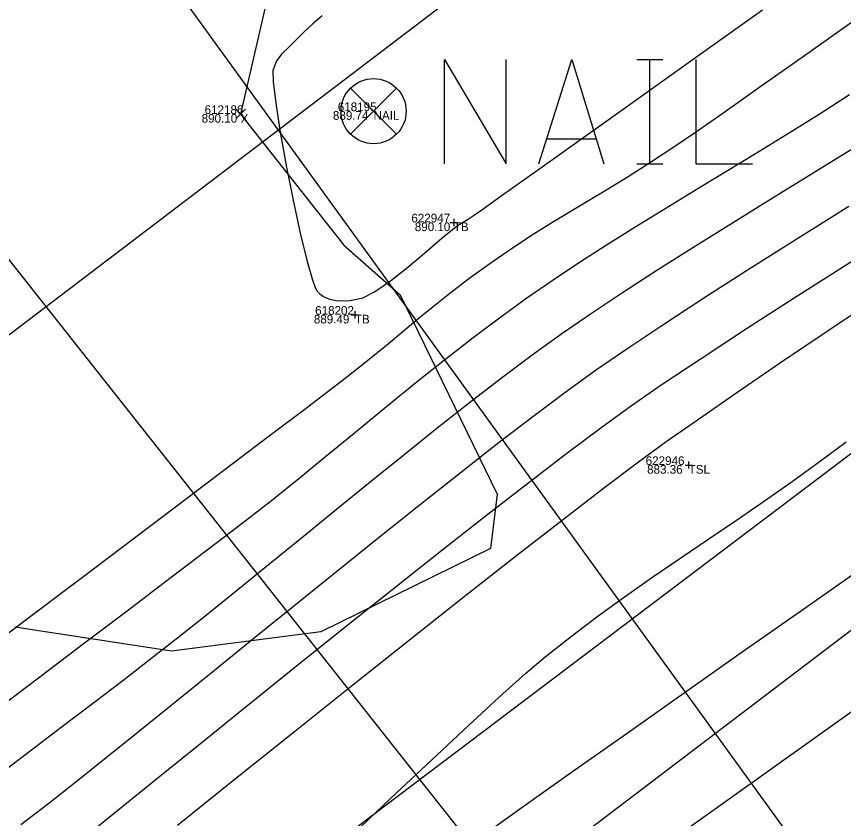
# Model space of a CAD drawing. Extents: x 1957117 to 1971063, y 701601 to 715861.
# Drawn here: x 1968184.85 to 1968218.15, y 710572.27 to 710604.58 of the extents above; entities that cross this region are included whole.
import ezdxf

# ---------------------------------------------------------------- set-up
doc = ezdxf.new("R2010")
doc.units = 0
for name, color, linetype in [('AP_X_Lights', 7, 'Continuous'), ('DT_X_Contour_Major', 7, 'Continuous'), ('DT_X_Contour_Minor', 7, 'Continuous'), ('GE_P_CL_50', 7, 'Continuous'), ('GE_X_CL_20', 7, 'Continuous'), ('PV_P_Drive', 7, 'Continuous'), ('PV_P_Shoulder', 7, 'Continuous'), ('RS_Raster1', 7, 'Continuous'), ('RW_X_Esmt_RR', 7, 'Continuous'), ('RW_X_Fee_RW', 7, 'Continuous'), ('SC_Scratch1', 7, 'Continuous'), ('SC_Shading2', 7, 'Continuous'), ('SC_Shading5', 7, 'Continuous'), ('VG_X_Tree_Line_Rt', 7, 'Continuous')]:
    doc.layers.add(name, color=color, linetype=linetype)

msp = doc.modelspace()

# ---------------------------------------------------------------- linework, layer by layer
at = {"layer": 'AP_X_Lights'}
for p, q in [((1968193.68, 710600.46), (1968194.068, 710600.85)), ((1968193.68, 710600.85), (1968194.068, 710600.46))]:
    msp.add_line(p, q, dxfattribs=at)
at = {"layer": 'DT_X_Contour_Major'}
for points in [[(1968197.16, 710604.616), (1968196.783, 710604.284), (1968196.445, 710603.978), (1968196.143, 710603.673), (1968195.812, 710603.345), (1968195.534, 710603.083), (1968195.318, 710602.802), (1968195.172, 710602.415), (1968195.18, 710601.959), (1968195.287, 710601.087), (1968195.472, 710599.919), (1968195.712, 710598.578), (1968195.987, 710597.182), (1968196.273, 710595.854), (1968196.551, 710594.713), (1968196.752, 710594.016), (1968196.882, 710593.661), (1968196.958, 710593.517), (1968196.991, 710593.477), (1968197.064, 710593.413), (1968197.215, 710593.306), (1968197.456, 710593.193), (1968197.802, 710593.121), (1968198.275, 710593.137), (1968198.793, 710593.245), (1968199.27, 710593.483), (1968199.911, 710593.933), (1968200.613, 710594.489), (1968201.275, 710595.044), (1968201.794, 710595.492), (1968202.069, 710595.726), (1968202.257, 710595.877), (1968202.404, 710596), (1968202.597, 710596.144), (1968202.812, 710596.286), (1968203.012, 710596.406), (1968203.257, 710596.562), (1968203.591, 710596.799), (1968204.468, 710597.423), (1968205.826, 710598.391), (1968207.607, 710599.661), (1968209.752, 710601.19), (1968212.199, 710602.936), (1968214.89, 710604.856)], [(1968197.16, 710604.616), (1968196.783, 710604.284), (1968196.445, 710603.978), (1968196.143, 710603.673), (1968195.812, 710603.345), (1968195.534, 710603.083), (1968195.318, 710602.802), (1968195.172, 710602.415), (1968195.18, 710601.959), (1968195.287, 710601.087), (1968195.472, 710599.919), (1968195.712, 710598.578), (1968195.987, 710597.182), (1968196.273, 710595.854), (1968196.551, 710594.713), (1968196.752, 710594.016), (1968196.882, 710593.661), (1968196.958, 710593.517), (1968196.991, 710593.477), (1968197.064, 710593.413), (1968197.215, 710593.306), (1968197.456, 710593.193), (1968197.802, 710593.121), (1968198.275, 710593.137), (1968198.793, 710593.245), (1968199.27, 710593.483), (1968199.911, 710593.933), (1968200.613, 710594.489), (1968201.275, 710595.044), (1968201.794, 710595.492), (1968202.069, 710595.726), (1968202.257, 710595.877), (1968202.404, 710596), (1968202.597, 710596.144), (1968202.812, 710596.286), (1968203.012, 710596.406), (1968203.257, 710596.562), (1968203.591, 710596.799), (1968204.468, 710597.423), (1968205.826, 710598.391), (1968207.607, 710599.661), (1968209.752, 710601.19), (1968212.199, 710602.936), (1968214.89, 710604.856)], [(1968218.554, 710594.753), (1968216.311, 710593.322), (1968214.251, 710591.994), (1968212.418, 710590.796), (1968210.857, 710589.753), (1968209.613, 710588.893), (1968208.376, 710587.996), (1968206.953, 710586.93), (1968205.37, 710585.718), (1968203.655, 710584.386), (1968201.838, 710582.957), (1968199.946, 710581.457), (1968198.006, 710579.909), (1968196.047, 710578.337), (1968194.097, 710576.767), (1968192.183, 710575.222), (1968190.334, 710573.726), (1968188.577, 710572.305), (1968186.941, 710570.982)], [(1968218.554, 710594.753), (1968216.311, 710593.322), (1968214.251, 710591.994), (1968212.418, 710590.796), (1968210.857, 710589.753), (1968209.613, 710588.893), (1968208.376, 710587.996), (1968206.953, 710586.93), (1968205.37, 710585.718), (1968203.655, 710584.386), (1968201.838, 710582.957), (1968199.946, 710581.457), (1968198.006, 710579.909), (1968196.047, 710578.337), (1968194.097, 710576.767), (1968192.183, 710575.222), (1968190.334, 710573.726), (1968188.577, 710572.305), (1968186.941, 710570.982)], [(1968203.065, 710571.182), (1968205.062, 710572.612), (1968207.197, 710574.128), (1968209.436, 710575.709), (1968211.742, 710577.333), (1968214.081, 710578.976), (1968216.418, 710580.617), (1968218.717, 710582.235)], [(1968203.065, 710571.182), (1968205.062, 710572.612), (1968207.197, 710574.128), (1968209.436, 710575.709), (1968211.742, 710577.333), (1968214.081, 710578.976), (1968216.418, 710580.617), (1968218.717, 710582.235)]]:
    msp.add_lwpolyline(points, dxfattribs=at)
at = {"layer": 'DT_X_Contour_Minor'}
for points in [[(1968182.727, 710578.384), (1968185.128, 710580.199), (1968187.45, 710581.953), (1968189.653, 710583.618), (1968191.694, 710585.161), (1968193.535, 710586.554), (1968195.136, 710587.766), (1968196.455, 710588.767), (1968197.452, 710589.526), (1968198.087, 710590.013), (1968198.99, 710590.724), (1968199.745, 710591.337), (1968200.402, 710591.885), (1968201.014, 710592.397), (1968201.629, 710592.903), (1968202.298, 710593.435), (1968203.071, 710594.021), (1968204, 710594.694), (1968204.866, 710595.293), (1968205.662, 710595.815), (1968206.414, 710596.286), (1968207.147, 710596.73), (1968207.886, 710597.169), (1968208.655, 710597.63), (1968209.481, 710598.136), (1968210.389, 710598.711), (1968211.402, 710599.38), (1968212.154, 710599.896), (1968213.299, 710600.695), (1968214.791, 710601.744), (1968216.58, 710603.007), (1968218.618, 710604.45)], [(1968182.727, 710578.384), (1968185.128, 710580.199), (1968187.45, 710581.953), (1968189.653, 710583.618), (1968191.694, 710585.161), (1968193.535, 710586.554), (1968195.136, 710587.766), (1968196.455, 710588.767), (1968197.452, 710589.526), (1968198.087, 710590.013), (1968198.99, 710590.724), (1968199.745, 710591.337), (1968200.402, 710591.885), (1968201.014, 710592.397), (1968201.629, 710592.903), (1968202.298, 710593.435), (1968203.071, 710594.021), (1968204, 710594.694), (1968204.866, 710595.293), (1968205.662, 710595.815), (1968206.414, 710596.286), (1968207.147, 710596.73), (1968207.886, 710597.169), (1968208.655, 710597.63), (1968209.481, 710598.136), (1968210.389, 710598.711), (1968211.402, 710599.38), (1968212.154, 710599.896), (1968213.299, 710600.695), (1968214.791, 710601.744), (1968216.58, 710603.007), (1968218.618, 710604.45)], [(1968209.915, 710570.464), (1968213.454, 710572.988), (1968217.021, 710575.531), (1968220.56, 710578.055), (1968224.018, 710580.524), (1968227.342, 710582.899), (1968230.477, 710585.143), (1968233.369, 710587.219), (1968235.964, 710589.09), (1968238.209, 710590.719), (1968240.05, 710592.067), (1968241.432, 710593.098), (1968242.301, 710593.774), (1968243.339, 710594.636), (1968244.367, 710595.519), (1968245.388, 710596.419), (1968246.401, 710597.334), (1968247.408, 710598.262), (1968248.408, 710599.199), (1968249.403, 710600.142), (1968250.393, 710601.089), (1968251.379, 710602.036)], [(1968209.915, 710570.464), (1968213.454, 710572.988), (1968217.021, 710575.531), (1968220.56, 710578.055), (1968224.018, 710580.524), (1968227.342, 710582.899), (1968230.477, 710585.143), (1968233.369, 710587.219), (1968235.964, 710589.09), (1968238.209, 710590.719), (1968240.05, 710592.067), (1968241.432, 710593.098), (1968242.301, 710593.774), (1968243.339, 710594.636), (1968244.367, 710595.519), (1968245.388, 710596.419), (1968246.401, 710597.334), (1968247.408, 710598.262), (1968248.408, 710599.199), (1968249.403, 710600.142), (1968250.393, 710601.089), (1968251.379, 710602.036)], [(1968183.717, 710576.419), (1968185.676, 710577.898), (1968187.529, 710579.299), (1968189.247, 710580.599), (1968190.795, 710581.772), (1968192.142, 710582.796), (1968193.257, 710583.647), (1968194.106, 710584.3), (1968195.178, 710585.141), (1968196.217, 710585.974), (1968197.231, 710586.8), (1968198.228, 710587.619), (1968199.216, 710588.432), (1968200.203, 710589.241), (1968201.197, 710590.046), (1968202.206, 710590.848), (1968203.238, 710591.648), (1968204.301, 710592.446), (1968205.403, 710593.244), (1968206.461, 710593.976), (1968207.568, 710594.711), (1968208.716, 710595.448), (1968209.897, 710596.188), (1968211.102, 710596.931), (1968212.325, 710597.676), (1968213.555, 710598.424), (1968214.786, 710599.174), (1968216.008, 710599.926), (1968217.215, 710600.681), (1968218.397, 710601.438)], [(1968183.717, 710576.419), (1968185.676, 710577.898), (1968187.529, 710579.299), (1968189.247, 710580.599), (1968190.795, 710581.772), (1968192.142, 710582.796), (1968193.257, 710583.647), (1968194.106, 710584.3), (1968195.178, 710585.141), (1968196.217, 710585.974), (1968197.231, 710586.8), (1968198.228, 710587.619), (1968199.216, 710588.432), (1968200.203, 710589.241), (1968201.197, 710590.046), (1968202.206, 710590.848), (1968203.238, 710591.648), (1968204.301, 710592.446), (1968205.403, 710593.244), (1968206.461, 710593.976), (1968207.568, 710594.711), (1968208.716, 710595.448), (1968209.897, 710596.188), (1968211.102, 710596.931), (1968212.325, 710597.676), (1968213.555, 710598.424), (1968214.786, 710599.174), (1968216.008, 710599.926), (1968217.215, 710600.681), (1968218.397, 710601.438)], [(1968218.788, 710599.409), (1968217.108, 710598.378), (1968215.434, 710597.348), (1968213.789, 710596.33), (1968212.195, 710595.335), (1968210.678, 710594.373), (1968209.258, 710593.455), (1968207.96, 710592.591), (1968206.807, 710591.794), (1968205.62, 710590.934), (1968204.38, 710590.004), (1968203.097, 710589.015), (1968201.78, 710587.98), (1968200.441, 710586.911), (1968199.088, 710585.82), (1968197.733, 710584.719), (1968196.386, 710583.62), (1968195.057, 710582.536), (1968193.756, 710581.479), (1968192.494, 710580.46), (1968191.28, 710579.492), (1968190.125, 710578.588), (1968189.124, 710577.816), (1968187.958, 710576.925), (1968186.65, 710575.929), (1968185.222, 710574.846), (1968183.695, 710573.691)], [(1968218.788, 710599.409), (1968217.108, 710598.378), (1968215.434, 710597.348), (1968213.789, 710596.33), (1968212.195, 710595.335), (1968210.678, 710594.373), (1968209.258, 710593.455), (1968207.96, 710592.591), (1968206.807, 710591.794), (1968205.62, 710590.934), (1968204.38, 710590.004), (1968203.097, 710589.015), (1968201.78, 710587.98), (1968200.441, 710586.911), (1968199.088, 710585.82), (1968197.733, 710584.719), (1968196.386, 710583.62), (1968195.057, 710582.536), (1968193.756, 710581.479), (1968192.494, 710580.46), (1968191.28, 710579.492), (1968190.125, 710578.588), (1968189.124, 710577.816), (1968187.958, 710576.925), (1968186.65, 710575.929), (1968185.222, 710574.846), (1968183.695, 710573.691)], [(1968218.37, 710596.924), (1968216.32, 710595.639), (1968214.363, 710594.401), (1968212.537, 710593.232), (1968210.878, 710592.152), (1968209.423, 710591.182), (1968208.21, 710590.344), (1968206.988, 710589.457), (1968205.639, 710588.447), (1968204.186, 710587.331), (1968202.648, 710586.131), (1968201.047, 710584.864), (1968199.403, 710583.551), (1968197.737, 710582.211), (1968196.071, 710580.865), (1968194.425, 710579.53), (1968192.82, 710578.227), (1968191.277, 710576.976), (1968189.817, 710575.795), (1968188.461, 710574.705), (1968187.23, 710573.725), (1968186.143, 710572.875), (1968185.021, 710572.009)], [(1968218.37, 710596.924), (1968216.32, 710595.639), (1968214.363, 710594.401), (1968212.537, 710593.232), (1968210.878, 710592.152), (1968209.423, 710591.182), (1968208.21, 710590.344), (1968206.988, 710589.457), (1968205.639, 710588.447), (1968204.186, 710587.331), (1968202.648, 710586.131), (1968201.047, 710584.864), (1968199.403, 710583.551), (1968197.737, 710582.211), (1968196.071, 710580.865), (1968194.425, 710579.53), (1968192.82, 710578.227), (1968191.277, 710576.976), (1968189.817, 710575.795), (1968188.461, 710574.705), (1968187.23, 710573.725), (1968186.143, 710572.875), (1968185.021, 710572.009)], [(1968219.564, 710593.27), (1968217.54, 710591.917), (1968215.622, 710590.622), (1968213.862, 710589.422), (1968212.31, 710588.351), (1968211.017, 710587.443), (1968209.9, 710586.629), (1968208.487, 710585.563), (1968206.819, 710584.281), (1968204.936, 710582.813), (1968202.876, 710581.195), (1968200.68, 710579.458), (1968198.388, 710577.636), (1968196.039, 710575.762), (1968193.673, 710573.869), (1968191.33, 710571.991)], [(1968219.564, 710593.27), (1968217.54, 710591.917), (1968215.622, 710590.622), (1968213.862, 710589.422), (1968212.31, 710588.351), (1968211.017, 710587.443), (1968209.9, 710586.629), (1968208.487, 710585.563), (1968206.819, 710584.281), (1968204.936, 710582.813), (1968202.876, 710581.195), (1968200.68, 710579.458), (1968198.388, 710577.636), (1968196.039, 710575.762), (1968193.673, 710573.869), (1968191.33, 710571.991)], [(1968198.123, 710571.369), (1968199.914, 710573.068), (1968201.56, 710574.62), (1968203.032, 710575.997), (1968204.306, 710577.169), (1968205.352, 710578.108), (1968206.144, 710578.785), (1968207.196, 710579.619), (1968208.273, 710580.43), (1968209.37, 710581.222), (1968210.481, 710581.999), (1968211.602, 710582.768), (1968212.727, 710583.531), (1968213.853, 710584.295), (1968214.974, 710585.063), (1968216.085, 710585.841), (1968217.182, 710586.633), (1968218.258, 710587.443)], [(1968198.123, 710571.369), (1968199.914, 710573.068), (1968201.56, 710574.62), (1968203.032, 710575.997), (1968204.306, 710577.169), (1968205.352, 710578.108), (1968206.144, 710578.785), (1968207.196, 710579.619), (1968208.273, 710580.43), (1968209.37, 710581.222), (1968210.481, 710581.999), (1968211.602, 710582.768), (1968212.727, 710583.531), (1968213.853, 710584.295), (1968214.974, 710585.063), (1968216.085, 710585.841), (1968217.182, 710586.633), (1968218.258, 710587.443)]]:
    msp.add_lwpolyline(points, dxfattribs=at)
at = {"layer": 'GE_P_CL_50'}
msp.add_lwpolyline([(1968179.711, 710621.638), (1968240.547, 710537.613)], dxfattribs=at)
at = {"layer": 'GE_X_CL_20'}
msp.add_lwpolyline([(1968438.508, 710785.011), (1967254.18, 709883.777)], dxfattribs=at)
at = {"layer": 'PV_P_Drive'}
for p, q in [((1968202.313, 710596.286), (1968202.605, 710596.286)), ((1968202.459, 710596.432), (1968202.459, 710596.14)), ((1968202.459, 710596.286), (1968202.459, 710596.286)), ((1968198.327, 710592.565), (1968198.619, 710592.565)), ((1968198.473, 710592.711), (1968198.473, 710592.419)), ((1968198.473, 710592.565), (1968198.473, 710592.565)), ((1968211.773, 710586.511), (1968212.065, 710586.511)), ((1968211.919, 710586.657), (1968211.919, 710586.365)), ((1968211.919, 710586.511), (1968211.919, 710586.511))]:
    msp.add_line(p, q, dxfattribs=at)
at = {"layer": 'RW_X_Esmt_RR'}
msp.add_line((1967272.347, 709859.903), (1968456.675, 710761.138), dxfattribs=at)
msp.add_lwpolyline([(1968271.343, 710484.899), (1968171.056, 710611.87)], dxfattribs=at)
at = {"layer": 'RW_X_Fee_RW'}
msp.add_lwpolyline([(1963881.046, 707276.431), (1964172.578, 707701.964), (1964668.324, 708419.582), (1964735.207, 708501.875), (1964966.496, 708718.802), (1965107.468, 708816.338), (1965585.552, 709094.216), (1966091.861, 709326.705), (1966247.281, 709386.816), (1966633.174, 709551.737), (1966943.202, 709670.565), (1967172.032, 709812.662), (1967935.697, 710373.174), (1968346.714, 710683.963), (1968484.345, 710796.182), (1968743.632, 711067.038), (1968903.937, 711275.819), (1969041.222, 711501.316), (1969638.166, 712572.015), (1970019.077, 713196.718)], dxfattribs=at)
at = {"layer": 'SC_Shading2'}
for p, q in [((1968198.3, 710601.699), (1968200.156, 710599.843)), ((1968198.3, 710599.843), (1968200.156, 710601.699))]:
    msp.add_line(p, q, dxfattribs=at)
for points in [[(1968202.088, 710598.646), (1968202.088, 710602.846), (1968204.568, 710598.646), (1968204.568, 710602.846)], [(1968205.891, 710598.646), (1968207.214, 710602.846), (1968208.503, 710598.646)], [(1968209.826, 710602.846), (1968210.884, 710602.846)], [(1968210.355, 710598.646), (1968210.355, 710602.846)], [(1968212.207, 710602.846), (1968212.207, 710598.646), (1968214.489, 710598.646)], [(1968208.173, 710599.638), (1968206.222, 710599.638)], [(1968209.826, 710598.646), (1968210.884, 710598.646)]]:
    msp.add_lwpolyline(points, dxfattribs=at)
msp.add_circle((1968199.228, 710600.771), 1.312, dxfattribs=at)
at = {"layer": 'SC_Shading5'}
for points in [[(1963589.678, 706586.994), (1963626.625, 706689.548), (1963651.76, 706746.832), (1963668.09, 706778.596), (1963682.768, 706805.402), (1963734.424, 706911.594), (1963826.849, 707116.717), (1963877.258, 707215.645), (1963964.981, 707354.472), (1964070.526, 707509.355), (1964132.574, 707601.994), (1964163.9, 707642.169), (1964191.2, 707685.167), (1964278.98, 707807.131), (1964326.11, 707874.364), (1964396.427, 707968.962), (1964508.519, 708133.679), (1964655.588, 708336.552), (1964745.319, 708429.172), (1964840.327, 708522.317), (1964988.178, 708660.245), (1965089.796, 708739.041), (1965251.743, 708835.216), (1965415.807, 708922.048), (1965866.2, 709149.38), (1966173.543, 709294.131), (1966283.627, 709338.196), (1966534.003, 709419.214), (1966689.084, 709471.266), (1967008.468, 709641.817), (1967166.677, 709750.124), (1967422.113, 709931.083), (1967818.707, 710198.831), (1968187.021, 710459.852), (1968360.589, 710592.493), (1968496.543, 710707.847), (1968606.427, 710809.378), (1968733.391, 710937.091), (1968807.28, 711025.4), (1968843.008, 711077.094), (1968863.233, 711106.099), (1968909.747, 711171.311), (1968974.133, 711279.559), (1969130.932, 711546.915), (1969247.433, 711744.686), (1969402.714, 712016.424), (1969505.287, 712191.789), (1969666.311, 712460.805), (1969771.586, 712639.896), (1969880.058, 712820.917), (1969964.994, 712955.706), (1969990.005, 713000.084), (1970030.065, 713068.479)], [(1963609.915, 706579.703), (1963646.615, 706681.572), (1963671.193, 706737.585), (1963687.092, 706768.511), (1963701.884, 706795.526), (1963753.906, 706902.469), (1963846.249, 707107.41), (1963895.973, 707204.994), (1963982.966, 707342.667), (1964088.35, 707497.312), (1964150.015, 707589.379), (1964181.502, 707629.761), (1964209.024, 707673.109), (1964296.517, 707794.674), (1964343.552, 707861.772), (1964413.958, 707956.489), (1964526.123, 708121.313), (1964672.104, 708322.686), (1964760.576, 708414.006), (1964855.195, 708506.77), (1965002.134, 708643.847), (1965101.925, 708721.226), (1965262.272, 708816.451), (1965425.685, 708902.939), (1965875.63, 709130.044), (1966182.13, 709274.398), (1966290.944, 709317.954), (1966540.737, 709398.785), (1966697.632, 709451.445), (1967019.644, 709623.399), (1967178.971, 709732.471), (1967434.35, 709913.39), (1967830.945, 710181.14), (1968199.774, 710442.525), (1968374.086, 710575.735), (1968510.806, 710691.739), (1968621.36, 710793.889), (1968749.296, 710922.58), (1968824.413, 711012.355), (1968860.678, 711064.827), (1968880.812, 711093.701), (1968927.778, 711159.547), (1968992.655, 711268.62), (1969149.476, 711536.015), (1969266.039, 711733.891), (1969421.336, 712005.657), (1969523.8, 712180.835), (1969684.812, 712449.831), (1969790.084, 712628.917), (1969898.385, 712809.653), (1969983.474, 712944.685), (1970008.657, 712989.367), (1970048.626, 713057.607)]]:
    msp.add_spline(points, degree=3, dxfattribs=at)
at = {"layer": 'VG_X_Tree_Line_Rt'}
msp.add_lwpolyline([(1968197.155, 710632.973), (1968198.781, 710627.97), (1968206.397, 710625.124), (1968215.481, 710625.277), (1968220.741, 710620.632), (1968216.885, 710613.221), (1968212.122, 710612.915), (1968208.124, 710613.162), (1968199.308, 710611.353), (1968195.683, 710608.521), (1968193.874, 710600.655), (1968198.03, 710595.368), (1968200.301, 710593.364), (1968204.2, 710585.342), (1968203.935, 710583.146), (1968197.103, 710579.793), (1968191.084, 710579.003), (1968184.774, 710579.97)], dxfattribs=at)

# ---------------------------------------------------------------- texts
at = {"layer": 'PV_P_Shoulder'}
for s, p in [('890.10', (1968192.303, 710600.305)), ('889.74', (1968197.591, 710600.421)), ('890.10', (1968200.888, 710595.936)), ('889.49', (1968196.822, 710592.215)), ('883.36', (1968210.246, 710586.161))]:
    msp.add_text(s, height=0.35, dxfattribs=at).set_placement(p)
at = {"layer": 'RS_Raster1'}
for s, p in [('618195', (1968197.787, 710600.771)), ('612186', (1968192.422, 710600.655)), ('622947', (1968200.75, 710596.286)), ('618202', (1968196.875, 710592.565)), ('622946', (1968210.188, 710586.511))]:
    msp.add_text(s, height=0.35, dxfattribs=at).set_placement(p)
at = {"layer": 'SC_Scratch1'}
for s, p in [('X', (1968193.874, 710600.305)), ('NAIL', (1968199.228, 710600.421)), ('TB', (1968202.459, 710595.936)), ('TB', (1968198.473, 710592.215)), ('TSL', (1968211.919, 710586.161))]:
    msp.add_text(s, height=0.35, dxfattribs=at).set_placement(p)

doc.saveas('drawing.dxf')
